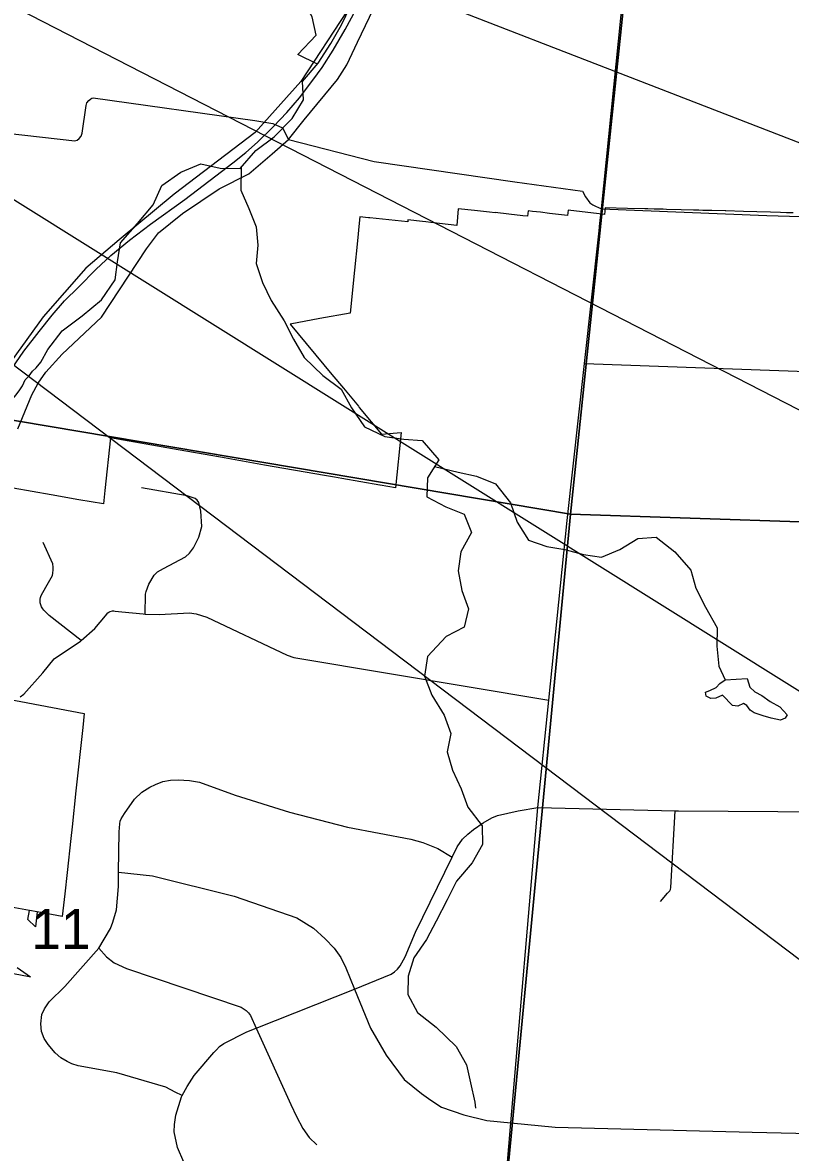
# Model space of a CAD drawing. Extents: x 0 to 34, y -3.9 to 26.2.
# Drawn here: x 7.199 to 8.005, y 15.083 to 16.268 of the extents above; entities that cross this region are included whole.
import ezdxf

# ---------------------------------------------------------------- set-up
doc = ezdxf.new("R2010")
doc.units = 0
for name, color, linetype in [('GM_X_City_Street', 7, 'Continuous'), ('GM_X_Corporation', 7, 'Continuous'), ('GM_X_County_Road', 7, 'Continuous'), ('GM_X_Interchange_Ramps', 7, 'Continuous'), ('GM_X_Minor_Lake', 7, 'Continuous'), ('GM_X_Minor_River', 7, 'Continuous'), ('GM_X_Rail_Line', 7, 'Continuous'), ('GM_X_Section', 7, 'Continuous'), ('GM_X_Section_Text', 7, 'Continuous'), ('SH_Text', 7, 'Continuous')]:
    doc.layers.add(name, color=color, linetype=linetype)

msp = doc.modelspace()

# ---------------------------------------------------------------- linework, layer by layer
at = {"layer": 'GM_X_City_Street'}
msp.add_line((7.7886, 15.9108), (8.0353, 15.9016), dxfattribs=at)
for points in [[(7.3277, 15.6477), (7.3281, 15.6684), (7.3287, 15.6712), (7.3316, 15.6792), (7.3372, 15.6885), (7.3406, 15.692), (7.3468, 15.6955), (7.3699, 15.7078), (7.3741, 15.7116), (7.3782, 15.7171), (7.3838, 15.7284), (7.3871, 15.7397), (7.386, 15.7557), (7.384, 15.7648), (7.3822, 15.7673), (7.38, 15.7691), (7.3717, 15.7716), (7.3237, 15.7801)], [(7.2606, 15.6198), (7.2271, 15.6462), (7.2215, 15.6517), (7.2203, 15.6532), (7.219, 15.6553), (7.2182, 15.6572), (7.2176, 15.6594), (7.2174, 15.6632), (7.2178, 15.6652), (7.2185, 15.6673), (7.2233, 15.6759), (7.2303, 15.6883), (7.2309, 15.6906), (7.2313, 15.6942), (7.2313, 15.697), (7.2308, 15.7005), (7.2208, 15.7228)], [(7.1965, 15.5609), (7.2004, 15.5636), (7.2202, 15.586), (7.2323, 15.6008), (7.2597, 15.6191), (7.2606, 15.6198), (7.2749, 15.6327), (7.2859, 15.6458), (7.2886, 15.6488), (7.2894, 15.6495), (7.291, 15.6503), (7.2932, 15.6509), (7.2949, 15.6509), (7.2963, 15.6508), (7.3033, 15.6501), (7.3254, 15.6478), (7.3277, 15.6477), (7.3425, 15.6473), (7.3741, 15.6488), (7.3812, 15.6478), (7.3922, 15.6445), (7.4765, 15.6046), (7.4836, 15.6021), (7.4919, 15.6008), (7.7512, 15.5573)], [(7.3666, 15.1426), (7.3591, 15.1461), (7.3494, 15.1513), (7.2978, 15.1663), (7.2573, 15.1735), (7.2508, 15.1757), (7.2457, 15.178), (7.2393, 15.182), (7.2334, 15.1871), (7.226, 15.196), (7.2218, 15.2023), (7.219, 15.2095), (7.2181, 15.2178), (7.2193, 15.2274), (7.222, 15.2334), (7.2269, 15.2408), (7.2433, 15.2568), (7.2792, 15.2972), (7.2913, 15.3178), (7.2938, 15.3242), (7.2975, 15.3374), (7.2997, 15.3617), (7.2998, 15.3769), (7.3002, 15.4193), (7.3009, 15.4277), (7.3015, 15.4304), (7.3026, 15.4329), (7.3059, 15.4383), (7.3166, 15.4533), (7.3242, 15.4606), (7.3325, 15.4661), (7.3385, 15.4688), (7.3463, 15.4719), (7.3543, 15.4733), (7.3623, 15.4737), (7.3742, 15.4729), (7.3847, 15.4712), (7.4219, 15.4577), (7.4791, 15.4398), (7.5399, 15.4241), (7.6063, 15.4113), (7.6188, 15.408), (7.6346, 15.4015), (7.6498, 15.3924)], [(7.3682, 15.0723), (7.3615, 15.0878), (7.3582, 15.1042), (7.3583, 15.112), (7.3598, 15.1217), (7.3656, 15.1409), (7.3666, 15.1426), (7.3718, 15.1518), (7.3791, 15.1634), (7.3997, 15.1875), (7.4024, 15.1905), (7.4057, 15.1938), (7.4102, 15.1971), (7.4343, 15.2091), (7.4441, 15.213), (7.5472, 15.2542), (7.5858, 15.2697), (7.5892, 15.2721), (7.5922, 15.2751), (7.5951, 15.2784), (7.6004, 15.2879), (7.6113, 15.3139), (7.6498, 15.3924), (7.6551, 15.4033), (7.6605, 15.4113), (7.6661, 15.4166), (7.6722, 15.4217), (7.6823, 15.4285), (7.6913, 15.4337), (7.6974, 15.4364), (7.7188, 15.4411), (7.7397, 15.4447), (7.8836, 15.4413), (7.887, 15.4412), (8.1481, 15.4396)], [(7.8681, 15.3462), (7.8756, 15.3547), (7.8779, 15.3573), (7.8788, 15.3587), (7.8792, 15.3607), (7.8836, 15.4413)], [(7.2998, 15.3769), (7.3353, 15.3729), (7.4209, 15.3516), (7.4868, 15.329), (7.5043, 15.3179), (7.5166, 15.307), (7.526, 15.2971), (7.5328, 15.2872), (7.5381, 15.2763), (7.5472, 15.2542), (7.5641, 15.2132), (7.5804, 15.1847), (7.5995, 15.1594), (7.6177, 15.1445), (7.6272, 15.1376), (7.6386, 15.1303), (7.6619, 15.122), (7.686, 15.1161), (7.7112, 15.1137), (7.7576, 15.1092), (7.9645, 15.1041), (8.1174, 15.1004)], [(7.2792, 15.2972), (7.287, 15.2879), (7.2952, 15.2816), (7.3079, 15.2756), (7.4283, 15.2351), (7.4336, 15.2315), (7.4359, 15.2293), (7.438, 15.2265), (7.4441, 15.213), (7.4803, 15.133), (7.4865, 15.1204), (7.4932, 15.1079), (7.4998, 15.0982), (7.5076, 15.0908)]]:
    msp.add_lwpolyline(points, dxfattribs=at)
at = {"layer": 'GM_X_Corporation'}
for points in [[(8.0074, 16.0688), (8.0006, 16.0689), (7.994, 16.0691), (7.9836, 16.0694), (7.9694, 16.0698), (7.9552, 16.0702), (7.9367, 16.0707), (7.9362, 16.0707), (7.922, 16.0711), (7.9137, 16.0713), (7.9126, 16.0713), (7.9086, 16.0714), (7.9062, 16.0715), (7.9041, 16.0716), (7.903, 16.0716), (7.8899, 16.0719), (7.8746, 16.0723), (7.8709, 16.0725), (7.8615, 16.0727), (7.8551, 16.0729), (7.852, 16.0729), (7.8335, 16.0734), (7.8101, 16.0741), (7.8094, 16.067), (7.804, 16.0676), (7.7713, 16.0715), (7.7707, 16.0659), (7.7613, 16.067), (7.7519, 16.0682), (7.7425, 16.0693), (7.7341, 16.0703), (7.7293, 16.0708), (7.7288, 16.0652), (7.724, 16.0657), (7.709, 16.0675), (7.6949, 16.0692), (7.6949, 16.0689), (7.689, 16.0695), (7.673, 16.0711), (7.6561, 16.0728), (7.6545, 16.0555), (7.6275, 16.0587), (7.6222, 16.0593), (7.6186, 16.0597), (7.6033, 16.0615), (7.6031, 16.0594), (7.5632, 16.0634), (7.5621, 16.0635), (7.5528, 16.0644), (7.5521, 16.0579), (7.5503, 16.0395), (7.5472, 16.0086), (7.5427, 15.9635), (7.5108, 15.9577), (7.4797, 15.952), (7.5235, 15.8992), (7.5356, 15.8847), (7.5513, 15.8657), (7.5523, 15.8645), (7.5755, 15.8366), (7.5962, 15.8381), (7.5902, 15.7801), (7.5741, 15.783), (7.5738, 15.783), (7.5339, 15.7898), (7.5263, 15.7912), (7.5159, 15.793), (7.4527, 15.804), (7.4528, 15.8041), (7.4066, 15.8123), (7.3621, 15.8201), (7.3229, 15.8269), (7.299, 15.8311), (7.2914, 15.8325), (7.2853, 15.7772), (7.2838, 15.7632), (7.2582, 15.7676), (7.2291, 15.7727), (7.1893, 15.7797)], [(7.1843, 15.5583), (7.2638, 15.5433), (7.2622, 15.5288), (7.255, 15.4622), (7.2509, 15.4245), (7.2496, 15.4122), (7.2457, 15.3764), (7.2433, 15.3541), (7.2407, 15.3304), (7.2142, 15.3352), (7.2063, 15.3367), (7.1754, 15.3422)]]:
    msp.add_lwpolyline(points, dxfattribs=at)
at = {"layer": 'GM_X_County_Road'}
msp.add_line((7.8043, 16.0544), (7.8064, 16.0731), dxfattribs=at)
for points in [[(7.8064, 16.0731), (7.8447, 16.4528), (7.8488, 16.4934)], [(7.1939, 15.8419), (7.2086, 15.8777), (7.2155, 15.89), (7.2235, 15.9015), (7.2404, 15.9204), (7.2818, 15.9592), (7.329, 16.031), (7.3418, 16.0478), (7.3669, 16.0679), (7.4053, 16.0938), (7.4364, 16.1096), (7.461, 16.1305), (7.478, 16.1458), (7.4944, 16.1664), (7.5293, 16.2087), (7.5391, 16.2241), (7.5505, 16.2478), (7.5797, 16.3093)], [(6.8335, 16.192), (7.2539, 16.1444), (7.2563, 16.1451), (7.2585, 16.1466), (7.2604, 16.1491), (7.2617, 16.1522), (7.2656, 16.1814), (7.2666, 16.1841), (7.2687, 16.1867), (7.2706, 16.1885), (7.2716, 16.189), (7.273, 16.1893), (7.4427, 16.1658), (7.4616, 16.1624), (7.4718, 16.158), (7.478, 16.1458), (7.568, 16.1225), (7.7154, 16.1013), (7.7866, 16.0916), (7.7895, 16.0855), (7.794, 16.0794), (7.7973, 16.0771), (7.8001, 16.0756), (7.8064, 16.0731)], [(7.8064, 16.0731), (7.9798, 16.0658), (8.1924, 16.0597), (8.1932, 16.0598), (8.3436, 16.062), (8.3653, 16.064), (8.3718, 16.0645), (8.4554, 16.0695), (8.6035, 16.0812), (8.6281, 16.0832), (8.6652, 16.0867), (8.8096, 16.1005)], [(7.6746, 14.7406), (7.6747, 14.7416), (7.7027, 15.0143), (7.7112, 15.1137), (7.7397, 15.4447), (7.7512, 15.5573), (7.7705, 15.7457), (7.7886, 15.9108), (7.8035, 16.0468), (7.8042, 16.0535), (7.8043, 16.0544)]]:
    msp.add_lwpolyline(points, dxfattribs=at)
at = {"layer": 'GM_X_Interchange_Ramps'}
for points in [[(8.0074, 16.0688), (8.0006, 16.0689), (7.994, 16.0691), (7.9836, 16.0694), (7.9694, 16.0698), (7.9552, 16.0702), (7.9367, 16.0707), (7.9362, 16.0707), (7.922, 16.0711), (7.9137, 16.0713), (7.9126, 16.0713), (7.9086, 16.0714), (7.9062, 16.0715), (7.903, 16.0716), (7.8899, 16.0719), (7.8746, 16.0723), (7.8709, 16.0725), (7.8615, 16.0727), (7.8551, 16.0729), (7.852, 16.0729), (7.8335, 16.0734), (7.8101, 16.0741), (7.8094, 16.067), (7.804, 16.0676), (7.7713, 16.0715), (7.7707, 16.0659), (7.7613, 16.067), (7.7519, 16.0682), (7.7425, 16.0693), (7.7341, 16.0703), (7.7293, 16.0708), (7.7288, 16.0652), (7.724, 16.0657), (7.709, 16.0675), (7.6949, 16.0692), (7.6949, 16.0689), (7.689, 16.0695), (7.673, 16.0711), (7.6561, 16.0728), (7.6545, 16.0555), (7.6275, 16.0587), (7.6222, 16.0593), (7.6186, 16.0597), (7.6033, 16.0615), (7.6031, 16.0594), (7.5632, 16.0634), (7.5621, 16.0635), (7.5528, 16.0644), (7.5521, 16.0579), (7.5503, 16.0395), (7.5472, 16.0086), (7.5427, 15.9635), (7.5108, 15.9577), (7.4797, 15.952), (7.5235, 15.8992), (7.5356, 15.8847), (7.5513, 15.8657), (7.5523, 15.8645), (7.5755, 15.8366), (7.5962, 15.8381), (7.5902, 15.7801), (7.5741, 15.783), (7.5738, 15.783), (7.5339, 15.7898), (7.5263, 15.7912), (7.5159, 15.793), (7.4527, 15.804), (7.4528, 15.8041), (7.4066, 15.8123), (7.3868, 15.8158), (7.3621, 15.8201), (7.3229, 15.8269), (7.299, 15.8311), (7.2914, 15.8325), (7.2853, 15.7772), (7.2838, 15.7632), (7.2582, 15.7676), (7.2291, 15.7727), (7.1893, 15.7797)], [(7.1843, 15.5583), (7.2638, 15.5433), (7.2622, 15.5288), (7.255, 15.4622), (7.2509, 15.4245), (7.2496, 15.4122), (7.2457, 15.3764), (7.2433, 15.3541), (7.2407, 15.3304), (7.2142, 15.3352), (7.2125, 15.3193), (7.2046, 15.3273), (7.2063, 15.3367), (7.1754, 15.3422)], [(7.1933, 15.2768), (7.2072, 15.2669), (7.206, 15.2671), (7.1746, 15.2728)]]:
    msp.add_lwpolyline(points, dxfattribs=at)
at = {"layer": 'GM_X_Minor_Lake'}
msp.add_lwpolyline([(7.9361, 15.5786), (7.9591, 15.5799), (7.9619, 15.5711), (7.9671, 15.5661), (7.9747, 15.5621), (7.9833, 15.5559), (7.9934, 15.5503), (8.0012, 15.5418), (7.9989, 15.5384), (7.9943, 15.5363), (7.9844, 15.5384), (7.9761, 15.5408), (7.9667, 15.544), (7.9622, 15.5468), (7.9589, 15.5518), (7.9555, 15.5538), (7.9494, 15.5509), (7.9437, 15.5517), (7.9333, 15.5626), (7.9264, 15.5593), (7.921, 15.559), (7.9161, 15.5614), (7.9155, 15.5656), (7.9201, 15.5674), (7.9266, 15.5707), (7.9305, 15.5748), (7.9361, 15.5786)], dxfattribs=at)
at = {"layer": 'GM_X_Minor_River'}
for points in [[(7.5084, 16.2249), (7.4878, 16.2349), (7.5072, 16.2551), (7.503, 16.2745), (7.4916, 16.2942), (7.4763, 16.3136), (7.4565, 16.3182), (7.437, 16.3178), (7.4165, 16.3178), (7.3959, 16.3186), (7.3764, 16.3212), (7.3528, 16.3273), (7.3315, 16.3334), (7.309, 16.3425), (7.2962, 16.3616), (7.2907, 16.3813), (7.2706, 16.3996), (7.2511, 16.3859), (7.2317, 16.3749), (7.2306, 16.3753)], [(7.2255, 15.9252), (7.2404, 15.945), (7.2617, 15.9606), (7.2819, 15.9774), (7.2963, 15.9983), (7.2986, 16.0173), (7.3017, 16.0371), (7.3195, 16.0576), (7.3361, 16.077), (7.3452, 16.0976), (7.3651, 16.1113), (7.386, 16.12), (7.4062, 16.1155), (7.4272, 16.1151), (7.4439, 16.1341), (7.463, 16.1486), (7.482, 16.1676), (7.4939, 16.1874), (7.4927, 16.2064), (7.5091, 16.2258), (7.5224, 16.2463), (7.5335, 16.2661), (7.5426, 16.2851)], [(7.4282, 16.1162), (7.4279, 16.0926), (7.4363, 16.0732), (7.444, 16.0542), (7.4459, 16.0348), (7.444, 16.0154), (7.4508, 15.9956), (7.46, 15.9766), (7.4733, 15.9553), (7.4832, 15.9363), (7.4943, 15.9169), (7.5141, 15.8979), (7.5332, 15.8838), (7.5442, 15.864), (7.5576, 15.8442), (7.5789, 15.834), (7.5991, 15.8313), (7.6182, 15.8298), (7.6357, 15.8096), (7.6239, 15.7906), (7.6231, 15.7708), (7.6429, 15.7601), (7.6624, 15.7525), (7.67, 15.7331), (7.6589, 15.713), (7.6559, 15.6932), (7.6597, 15.6723), (7.667, 15.6532), (7.6624, 15.6338), (7.6433, 15.6243), (7.6239, 15.603), (7.6208, 15.5825), (7.6285, 15.5627), (7.6414, 15.5414), (7.6483, 15.5224), (7.6445, 15.503), (7.6502, 15.4839), (7.6593, 15.4641), (7.6662, 15.4451), (7.6811, 15.4253), (7.6814, 15.4059), (7.6708, 15.3865), (7.6544, 15.3675), (7.6445, 15.3477), (7.633, 15.3253), (7.6228, 15.3062), (7.6094, 15.2868), (7.6037, 15.2678), (7.6033, 15.2484), (7.6132, 15.2294), (7.633, 15.2142), (7.654, 15.194), (7.6647, 15.1746), (7.6689, 15.1556), (7.6734, 15.1354), (7.6742, 15.1293)], [(7.1563, 15.8004), (7.1569, 15.8037), (7.1597, 15.8085), (7.1642, 15.8159), (7.1667, 15.8227), (7.17, 15.8294), (7.1718, 15.8358), (7.172, 15.8395), (7.1729, 15.8456), (7.1739, 15.8501), (7.1752, 15.8542), (7.1784, 15.8598), (7.1809, 15.8635), (7.1856, 15.869), (7.1889, 15.8734), (7.1921, 15.8775), (7.1953, 15.8819), (7.1989, 15.8871), (7.2018, 15.8934), (7.2058, 15.8978), (7.2094, 15.9026), (7.2133, 15.9062), (7.2181, 15.9121), (7.2255, 15.9252)], [(7.6313, 15.8026), (7.6559, 15.7967), (7.6753, 15.7925), (7.6951, 15.7845), (7.7108, 15.7643), (7.718, 15.7442), (7.7298, 15.7251), (7.7489, 15.7187), (7.7679, 15.7153), (7.7874, 15.7103), (7.8064, 15.7073), (7.8255, 15.7153), (7.8445, 15.727), (7.8636, 15.7282), (7.8834, 15.713), (7.9002, 15.6939), (7.9055, 15.6749), (7.9154, 15.6548), (7.9276, 15.6331), (7.9273, 15.614), (7.9295, 15.5931), (7.936, 15.5785)]]:
    msp.add_lwpolyline(points, dxfattribs=at)
at = {"layer": 'GM_X_Rail_Line'}
for points in [[(7.1834, 15.8992), (7.2002, 15.9236), (7.2163, 15.9442), (7.23, 15.9614), (7.2429, 15.9763), (7.2576, 15.9909), (7.2763, 16.0097), (7.2916, 16.0239), (7.3111, 16.04), (7.3331, 16.0569), (7.3691, 16.0829), (7.4019, 16.1074), (7.4197, 16.1211), (7.4331, 16.132), (7.4455, 16.1428), (7.4624, 16.1593), (7.4764, 16.1742), (7.4894, 16.1894), (7.5034, 16.2078), (7.5132, 16.2211), (7.5249, 16.2396), (7.5375, 16.2611), (7.5691, 16.3196)], [(7.5395, 16.2809), (7.4908, 16.2066), (7.4431, 16.1532), (7.3582, 16.0883), (7.3004, 16.0403), (7.2654, 16.0107), (7.2206, 15.9597), (7.1754, 15.897), (7.1187, 15.7961), (7.0913, 15.7095), (7.0835, 15.6423), (7.0788, 15.531), (7.0578, 15.4294), (7.0284, 15.3374), (7.0116, 15.2855), (7.0026, 15.2273), (6.9969, 15.1347), (6.9859, 15.0789), (6.9627, 15.0215), (6.9209, 14.9514), (6.8813, 14.9193), (6.8289, 14.9054), (6.7886, 14.9093), (6.249, 14.9675)]]:
    msp.add_lwpolyline(points, dxfattribs=at)
at = {"layer": 'GM_X_Section'}
for points in [[(6.9147, 16.9222), (7.8864, 16.832), (7.7738, 15.7526), (6.8082, 15.9151)], [(7.8864, 16.832), (8.8743, 16.7258), (8.7783, 15.7191), (7.7738, 15.7526)], [(7.7738, 15.7526), (7.6773, 14.7406), (6.7022, 14.9121), (6.8082, 15.9151)], [(8.7783, 15.7191), (8.6823, 14.7132), (7.6773, 14.7406), (7.7738, 15.7526)]]:
    msp.add_lwpolyline(points, close=True, dxfattribs=at)
at = {"layer": 'SH_Text'}
for points in [[(9.6746, 15.4992), (9.6746, 15.0088), (5.7921, 17.0032)], [(9.6066, 14.5701), (9.6066, 14.0797), (5.8602, 16.9149)]]:
    msp.add_lwpolyline(points, close=True, dxfattribs=at)

# ---------------------------------------------------------------- texts
at = {"layer": 'GM_X_Section_Text'}
msp.add_text('11', height=0.04186, rotation=0, dxfattribs=at).set_placement((7.2081, 15.2963))

doc.saveas('drawing.dxf')
